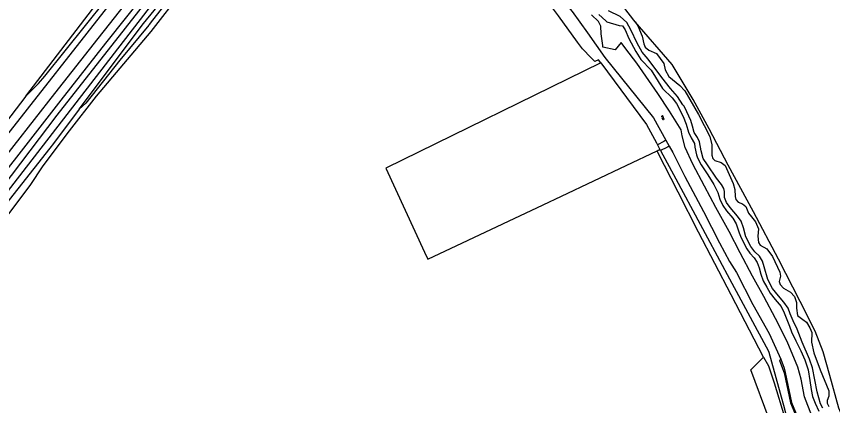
# Model space of a CAD drawing. Extents: x 126000 to 131009, y 393000 to 395500.
# Drawn here: x 129887 to 130201.2, y 393591.8 to 393741.6 of the extents above; entities that cross this region are included whole.
import ezdxf

# ---------------------------------------------------------------- set-up
doc = ezdxf.new("R2010")
doc.units = 0
for name, color, linetype in [('gg-kntw-bovenkant insteek waterloop', 7, 'Continuous'), ('gg-kntw-waterlijn', 7, 'Continuous'), ('gt-symb-watersymbool', 7, 'Continuous'), ('gx-grn-maaiveld', 7, 'Continuous')]:
    doc.layers.add(name, color=color, linetype=linetype)

# ---------------------------------------------------------------- blocks, each defined once
blk = doc.blocks.new('gt0-WA')
at = {"layer": 'gt-symb-watersymbool'}
for centre, start, end in [((-0.32, 0.02), 28.0725, 151.9275), ((0.43, 0.42), 208.0725, 331.9275), ((-0.32, -0.43), 28.0725, 151.9275), ((0.43, -0.03), 208.0725, 331.9275)]:
    blk.add_arc(centre, 0.425, start, end, dxfattribs=at)

msp = doc.modelspace()

# ---------------------------------------------------------------- linework, layer by layer
at = {"layer": 'gg-kntw-bovenkant insteek waterloop'}
for points in [[(130125.15, 393739.44), (130124.66, 393740.14), (130121.18, 393744.54)], [(130125.15, 393739.44), (130126.26, 393737.85), (130127.89, 393733.94), (130128.57, 393731.02), (130129, 393729.64), (130130.42, 393728.59), (130133.46, 393727.23), (130136.22, 393723.43), (130136.72, 393721.03), (130138.12, 393718.37), (130142.44, 393714.96), (130144.28, 393712.88), (130149.58, 393703.84), (130153.87, 393695.27), (130154.73, 393692.13), (130154.65, 393688.15), (130155.12, 393686.92), (130155.8, 393686.04), (130158.33, 393685.31), (130159.78, 393684.21), (130162.91, 393677.28), (130163.6, 393674.95), (130163.63, 393672.21), (130163.96, 393671.05), (130164.84, 393670.07), (130166.46, 393669.43), (130167.84, 393668.42), (130168.84, 393665.88), (130169.91, 393664.46), (130171.5, 393662.49), (130172.61, 393659.84), (130172.41, 393656.96), (130172.61, 393654.54), (130173.27, 393653.59), (130175.9, 393652.07), (130178.07, 393649.19), (130180.93, 393643.1), (130181.09, 393641.59), (130180.66, 393639.55), (130181.06, 393638.35), (130182.27, 393636.99), (130184.99, 393635.46), (130186.46, 393633.8), (130187.31, 393631.49), (130187.25, 393629.26), (130187.7, 393626.46), (130189.71, 393624.9), (130191.18, 393623.9), (130192.45, 393621.68), (130193.16, 393620), (130193.04, 393616.29), (130193.97, 393612.08), (130196.42, 393605.6), (130199.69, 393597.54), (130199.75, 393595.47), (130199.06, 393593.74), (130199.07, 393592.79), (130199.79, 393591.49)]]:
    msp.add_lwpolyline(points, dxfattribs=at)
at = {"layer": 'gg-kntw-waterlijn'}
msp.add_lwpolyline([(130197.43, 393590.89), (130196.51, 393592.55), (130195.2, 393597.16), (130194.32, 393601.79), (130193.43, 393606.32), (130192.33, 393609.65), (130189.42, 393616.22), (130187.55, 393621.18), (130185.98, 393624.41), (130184.79, 393627.14), (130184.05, 393629.27), (130182.47, 393631.67), (130180.33, 393633.99), (130178.07, 393636.92), (130176.27, 393640.36), (130174.78, 393645.21), (130174.21, 393647.36), (130173.08, 393649.26), (130171.24, 393650.96), (130169.67, 393653.07), (130167.79, 393656.75), (130166.87, 393660.24), (130166, 393662.71), (130164.63, 393664.74), (130161.73, 393668.03), (130160.31, 393669.98), (130159.54, 393671.88), (130159.52, 393674.17), (130159.26, 393675.3), (130158.44, 393676.86), (130156.49, 393679.29), (130152.97, 393684.47), (130151.39, 393686.88), (130150.53, 393689.84), (130149.93, 393693.24), (130149.17, 393695), (130147.85, 393696.88), (130147.22, 393699.34), (130146.59, 393701.55), (130145.06, 393704.86), (130144.07, 393706.94), (130143.51, 393707.49), (130141.52, 393710.73), (130138.74, 393713.74), (130135.44, 393718.08), (130130.17, 393725.02), (130127.85, 393727.82), (130125.97, 393731.28), (130123.46, 393736.4), (130121.96, 393739.21), (130119.45, 393741.49), (130114.98, 393743.66)], dxfattribs=at)
at = {"layer": 'gx-grn-maaiveld'}
for p, q in [((130036.12, 393889.86), (129880.22, 393692.1)), ((129911.21, 393705.86), (129901.28, 393692.63)), ((130137.04, 393693.86), (130138.32, 393691.56)), ((130133.79, 393692.09), (130134.73, 393690.35)), ((130134.94, 393689.96), (130134.73, 393690.35))]:
    msp.add_line(p, q, dxfattribs=at)
for points in [[(129890.63, 393710.88), (129895.57, 393715.66), (129897.94, 393718.55), (129929.25, 393757.61), (129968.78, 393808.11), (130010.14, 393860.71), (130033.48, 393891.87), (130033.5, 393891.9)], [(129746.15, 393517.2), (129752.57, 393525.42), (129758.18, 393532.42), (129763.9, 393538.96), (129770.56, 393545.81), (129775.78, 393551.39), (129781.8, 393558.86), (129788.29, 393566.98), (129805.74, 393589.29), (129821.58, 393609.46), (129837.17, 393629.36), (129851.57, 393647.75), (129869.54, 393670.61), (129886.18, 393691.83), (129901.89, 393711.93), (129918.51, 393733.02), (129935.43, 393754.56), (129952.04, 393775.74), (129969.2, 393797.57), (129987.87, 393821.33), (130004.31, 393842.28), (130019.22, 393861.16), (130036.22, 393882.86), (130039.6, 393887.16)], [(129890.63, 393710.88), (129932.78, 393765.88), (129971.85, 393816.88), (129985.25, 393834.34), (130000, 393853.59), (130027.59, 393889.6)], [(129778.4, 393549.14), (129780.62, 393551.89), (129782.17, 393553.8), (129787.28, 393560.18), (129789.61, 393563.06), (129791.1, 393564.9), (129803.39, 393580.6), (129807.79, 393586.23), (129823.65, 393606.45), (129840.04, 393627.38), (129854.67, 393645.97), (129870.51, 393666.22), (129887.19, 393687.43), (129904.32, 393709.36), (129921.52, 393731.22), (129938.1, 393752.3), (129954.52, 393773.26), (129972.1, 393795.6), (129990.74, 393819.33), (130005.9, 393838.68), (130022.55, 393859.78), (130039.9, 393881.93), (130042.35, 393885.03)], [(130044.1, 393883.67), (130028.99, 393864.31), (129982.95, 393805.79), (129902.66, 393703.55), (129878.05, 393671.41), (129849.23, 393634.42), (129843.05, 393626.5), (129801.96, 393573.13), (129779.91, 393547.32)], [(130044.82, 393883.11), (129865.47, 393651.01), (129798.72, 393532.31), (129798.76, 393530.02), (129811.5, 393550.12), (129830.02, 393579.8), (129845.53, 393605.54), (129846.26, 393606.88)], [(129911.21, 393705.86), (129935.99, 393738.86), (129964.23, 393773.23), (130002.26, 393822.07), (130044.71, 393875.83)], [(130045.29, 393875.32), (130038.38, 393866.23), (130012.92, 393832.7), (130006.33, 393824.63), (129996.4, 393812.48), (129994.04, 393809.58), (129939.46, 393740.02), (129938.12, 393738.39), (129937.96, 393738.19), (129926.85, 393724.67), (129913.76, 393708.15), (129911.21, 393705.86)], [(129772.61, 393498.15), (129781.58, 393509), (129790.33, 393519.22), (129796.63, 393526.14), (129807.45, 393541.02), (129815.06, 393552.77), (129829.21, 393573.85), (129869.02, 393641.26), (129874.21, 393650.92), (129881.83, 393662.48), (129892.38, 393676.51), (129897.36, 393684.05), (129907.49, 393697.46), (129917.81, 393710.86), (129938.91, 393735.7), (129975.46, 393782.82), (130038.32, 393863.86), (130045.66, 393873.32)], [(130111.95, 393723.69), (130111.09, 393724.85), (130109.67, 393724.18), (130108.2, 393725.64), (130104.92, 393729.03), (130102.97, 393731.67), (130095.72, 393741.73), (130087.94, 393752.1), (130074.6, 393770.25), (130063.7, 393785.33), (130053.91, 393798.61), (130051.58, 393804.33), (130050.1, 393810.36), (130049.52, 393821.84), (130049.5, 393822.14), (130048.67, 393838.3), (130047.72, 393853.01), (130046.77, 393864.6), (130046.17, 393869.86), (130045.97, 393871.64), (130045.66, 393873.32)], [(130092.64, 393754.06), (130092.16, 393752.78), (130093.6, 393750.82), (130097.02, 393748.24), (130100.93, 393743.36), (130106.84, 393735.26), (130113.48, 393725.68), (130132.19, 393702.55), (130137.04, 393693.86)], [(130193.15, 393587.9), (130190.36, 393595.15), (130189.03, 393602.03), (130187.83, 393606.63), (130183.75, 393616.45), (130179.26, 393625.32), (130174.66, 393633.78), (130170.37, 393641.58), (130165.65, 393650.57), (130161.37, 393658.75), (130156.28, 393668.05), (130151.83, 393676.28), (130147.42, 393684.75), (130144.48, 393691.11), (130143.32, 393695.63), (130142.88, 393697.93), (130138.44, 393705.12), (130133.87, 393711.91), (130125.89, 393723.6), (130121.65, 393728.99), (130119.77, 393731.45), (130117.51, 393728.73), (130112.75, 393729.65), (130112.73, 393730.34), (130112.08, 393734.81), (130112.02, 393737.73), (130111.07, 393739.59), (130108.33, 393742.15)], [(130111.21, 393742.26), (130113.95, 393739.84), (130114.27, 393739.4), (130118.98, 393738.05), (130120.35, 393737.9), (130121.33, 393736.41), (130122.75, 393733.08), (130125.4, 393728.06), (130127.35, 393725.01), (130131.3, 393720.83), (130135.77, 393713.83), (130139.38, 393710.18), (130141.07, 393708.02), (130143.69, 393703.05), (130144.85, 393700.14), (130145.67, 393697.02), (130146.72, 393694.87), (130148.05, 393692.6), (130148.15, 393691.26), (130148.82, 393688.28), (130149.18, 393687.1), (130150.57, 393684.5), (130153.19, 393680.59), (130155.48, 393676.91), (130157.06, 393673.83), (130157.73, 393671.2), (130158.89, 393668.82), (130160.34, 393666.78), (130162.73, 393663.86), (130164.05, 393661.78), (130165.27, 393658.29), (130165.95, 393656.37), (130168.12, 393652.14), (130169.31, 393650.42), (130170.95, 393648.68), (130172.2, 393646.86), (130172.94, 393644.81), (130173.61, 393642.4), (130174.51, 393639.86), (130175.84, 393637.42), (130177.14, 393635.02), (130179.11, 393632.7), (130181.38, 393629.9), (130182.57, 393627.55), (130184.65, 393622.34), (130185.33, 393620.25), (130187.05, 393616.68), (130188.89, 393612.94), (130190.55, 393609.4), (130191.82, 393605.54), (130192.41, 393601.45), (130192.88, 393598.07), (130193.46, 393595.35), (130194.49, 393592.74), (130195.9, 393589.75)], [(130220.26, 393554.63), (130215.31, 393565.34), (130209.02, 393578.18), (130203.58, 393590.9), (130200.14, 393603.35), (130197.55, 393612.57), (130194.42, 393620.4), (130188.64, 393631.91), (130180.35, 393648.14), (130170.71, 393666.34), (130161.03, 393684.29), (130153.65, 393698.34), (130147.57, 393709.57), (130139.4, 393723.04), (130125.15, 393739.44)], [(130111.95, 393723.69), (130029.18, 393683.18), (130044.17, 393650.79), (130045.42, 393648.1), (130089.78, 393669.08), (130096.83, 393672.42), (130121.76, 393684.21), (130133.63, 393689.83)], [(130111.95, 393723.69), (130129.56, 393699.97), (130133.34, 393692.93), (130133.79, 393692.09)], [(129890.63, 393710.88), (129876.95, 393693.03), (129875.58, 393691.25)], [(129901.28, 393692.63), (129899.96, 393690.87), (129881.47, 393667.33)], [(130137.04, 393693.86), (130136.16, 393693.38), (130133.79, 393692.09)], [(130133.63, 393689.83), (130134.07, 393690.03), (130134.73, 393690.35)], [(130174.62, 393610.4), (130162.12, 393634.42), (130149.62, 393658.49), (130141.68, 393673.9), (130133.83, 393689.41), (130133.63, 393689.83)], [(130138.32, 393691.56), (130137.94, 393691.39), (130137.52, 393691.22), (130137.4, 393691.16), (130134.94, 393689.96)], [(130134.94, 393689.96), (130140.79, 393679.08), (130140.8, 393679.08), (130140.8, 393679.07), (130159.58, 393644.16), (130159.7, 393643.93), (130176.5, 393612.72), (130176.61, 393612.32), (130177.62, 393608.64), (130182.61, 393590.61), (130182.64, 393590.51), (130183.32, 393588.05), (130194.72, 393565.39), (130194.89, 393565.07), (130208.14, 393533.96), (130208.2, 393533.82)], [(130138.32, 393691.56), (130139.63, 393689.21), (130144.33, 393679.99), (130151.43, 393666.55), (130157.67, 393654.39), (130161.5, 393647.31), (130164.13, 393643.08), (130170.54, 393630.67), (130176.79, 393619.6), (130181.3, 393609.7)], [(130181.39, 393559.99), (130181.97, 393561.3), (130184.3, 393566.49), (130176.76, 393586.65), (130169.66, 393605.63), (130174.62, 393610.4)], [(130174.62, 393610.4), (130176.54, 393607.1), (130178.72, 393600.55), (130182.69, 393587.45), (130186, 393579.84), (130192.85, 393564.64)], [(130181.3, 393609.7), (130180.8, 393609.18), (130182.57, 393604.47), (130184.99, 393592.84), (130192.15, 393575.72), (130197.73, 393563.65), (130203.54, 393549.86), (130211.22, 393532.52), (130216.79, 393519.31), (130221.39, 393509.25), (130226.74, 393496.68), (130232.94, 393482.46), (130236.39, 393472.8), (130236.65, 393471.65), (130237.11, 393468.48)], [(130181.3, 393609.7), (130182.52, 393606.23), (130182.97, 393604.53), (130185.37, 393593.03), (130192.47, 393575.91), (130198.06, 393563.83), (130204.02, 393550.09), (130211.6, 393532.71), (130217.3, 393519.46), (130221.83, 393509.42), (130227.25, 393496.89), (130233.12, 393482.58), (130236.91, 393473.01), (130237.44, 393470.99), (130237.11, 393468.48)]]:
    msp.add_lwpolyline(points, dxfattribs=at)

# ---------------------------------------------------------------- block references
at = {"layer": 'gt-symb-watersymbool', "rotation": 126.95012773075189}
msp.add_blockref('gt0-WA', (130135.84, 393702.53), dxfattribs=at)

doc.saveas('drawing.dxf')
